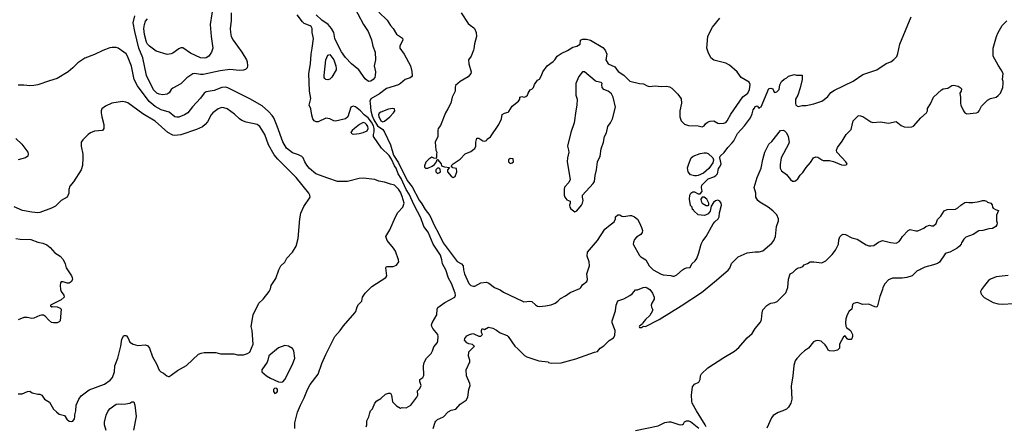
# Model space of a CAD drawing. Header units: inches. Extents: x 1678809 to 1859548, y 384609 to 522868.
# Tile 284 of 386: x 1785366 to 1795412, y 413114 to 417260. Entities that reach past the tile are written whole.
import ezdxf

# ---------------------------------------------------------------- set-up
doc = ezdxf.new("R2010")
doc.units = ezdxf.units.IN
doc.header["$MEASUREMENT"] = 0
doc.layers.add('B7481', color=7, linetype='Continuous')
doc.layers.add('B7491', color=7, linetype='Continuous')

msp = doc.modelspace()

# ---------------------------------------------------------------- linework, layer by layer
at = {"layer": 'B7481', "color": 5}
for points, elevation in [([(1787344, 417430), (1787309, 417210), (1787320, 417090), (1787338, 416970), (1787323, 416930), (1787297, 416890), (1787270, 416873), (1787250, 416868), (1787210, 416871), (1787110, 416919), (1787030, 416973), (1787010, 416972), (1786990, 416963), (1786930, 416920), (1786910, 416911), (1786870, 416907), (1786758, 416938), (1786690, 416992), (1786670, 417010), (1786659, 417030), (1786638, 417110), (1786632, 417170), (1786638, 417210), (1786650, 417244), (1786670, 417270)], 320), ([(1788760, 417430), (1788873, 417213), (1788921, 417141), (1788956, 417056), (1788970, 416990), (1788992, 416930), (1788996, 416850), (1788983, 416790), (1788995, 416730), (1788994, 416690), (1788989, 416670), (1788974, 416650), (1788950, 416634), (1788930, 416631), (1788910, 416640), (1788890, 416658), (1788827, 416750), (1788750, 416810), (1788690, 416874), (1788650, 416933), (1788598, 417030), (1788583, 417070), (1788570, 417130), (1788549, 417170), (1788513, 417210), (1788450, 417255), (1788390, 417310)], 320), ([(1787524, 417330), (1787524, 417250), (1787515, 417170), (1787516, 417130), (1787525, 417090), (1787543, 417050), (1787633, 416930), (1787681, 416850), (1787687, 416830), (1787690, 416790), (1787687, 416770), (1787670, 416752), (1787650, 416745), (1787610, 416743), (1787510, 416754), (1787410, 416740), (1787238, 416702), (1787210, 416700), (1787150, 416711), (1787133, 416707), (1787070, 416668), (1787010, 416608), (1786930, 416562), (1786913, 416547), (1786890, 416516), (1786870, 416500), (1786825, 416495), (1786790, 416500), (1786765, 416510), (1786730, 416544), (1786659, 416690), (1786621, 416870), (1786581, 416970), (1786541, 417141), (1786525, 417230), (1786541, 417299)], 340), ([(1789030, 417338), (1789115, 417255), (1789150, 417201), (1789177, 417170), (1789210, 417114), (1789273, 417073), (1789277, 417050), (1789246, 416994), (1789245, 416970), (1789288, 416908), (1789354, 416790), (1789368, 416732), (1789371, 416689), (1789363, 416677), (1789351, 416669), (1789298, 416650), (1789251, 416609), (1789230, 416596), (1789110, 416559), (1789036, 416504), (1788948, 416452), (1788940, 416430), (1788941, 416410), (1788950, 416330), (1788961, 416281), (1788978, 416238), (1789017, 416177), (1789070, 416141), (1789090, 416112), (1789150, 415985), (1789180, 415880), (1789230, 415800), (1789321, 415621), (1789370, 415557), (1789441, 415421), (1789470, 415384), (1789504, 415324), (1789550, 415262), (1789598, 415158), (1789637, 415090), (1789686, 414986), (1789830, 414793), (1789873, 414770), (1789890, 414750), (1789893, 414710), (1789906, 414670), (1789950, 414569), (1789970, 414549), (1789998, 414542), (1790000, 414542)], 340), ([(1789872, 417332), (1789943, 417223), (1789963, 417203), (1790000, 417176)], 360), ([(1788902, 413110), (1788908, 413130), (1788908, 413170), (1788927, 413210), (1788937, 413250), (1788947, 413270), (1788967, 413293), (1788990, 413351), (1789010, 413372), (1789050, 413398), (1789099, 413441), (1789130, 413451), (1789150, 413451), (1789161, 413430), (1789170, 413362), (1789210, 413322), (1789250, 413298), (1789270, 413305), (1789310, 413301), (1789357, 413330), (1789419, 413410), (1789429, 413430), (1789424, 413476), (1789450, 413498), (1789461, 413530), (1789449, 413570), (1789449, 413590), (1789478, 413610), (1789489, 413631), (1789487, 413730), (1789494, 413766), (1789516, 413810), (1789564, 413856), (1789578, 413882), (1789590, 413926), (1789630, 413970), (1789633, 413987), (1789635, 414030), (1789631, 414050), (1789582, 414110), (1789572, 414130), (1789568, 414150), (1789573, 414170), (1789622, 414250), (1789627, 414310), (1789634, 414326), (1789704, 414376), (1789806, 414430), (1789813, 414450), (1789810, 414470), (1789771, 414570), (1789743, 414623), (1789714, 414710), (1789680, 414770), (1789673, 414813), (1789658, 414858), (1789585, 414970), (1789534, 415094), (1789490, 415150), (1789460, 415240), (1789390, 415370), (1789340, 415480), (1789309, 415530), (1789260, 415640), (1789229, 415690), (1789206, 415746), (1789190, 415769), (1789159, 415839), (1789137, 415877), (1789059, 415950), (1788976, 416070), (1788975, 416090), (1788982, 416118), (1788983, 416150), (1788977, 416177), (1788956, 416216), (1788921, 416261), (1788881, 416290), (1788845, 416330), (1788791, 416371), (1788770, 416380), (1788746, 416370), (1788713, 416270), (1788689, 416251), (1788590, 416225), (1788570, 416230), (1788530, 416251), (1788490, 416257), (1788410, 416219), (1788390, 416219), (1788370, 416230), (1788358, 416250), (1788347, 416287), (1788337, 416350), (1788318, 416390), (1788336, 416456), (1788324, 416530), (1788317, 416710), (1788335, 416810), (1788340, 416910), (1788352, 416970), (1788363, 417070), (1788352, 417130), (1788351, 417170), (1788340, 417190), (1788330, 417198), (1788270, 417223), (1788250, 417239), (1788198, 417310)], 340), ([(1788172, 413090), (1788173, 413150), (1788182, 413190), (1788202, 413258), (1788231, 413329), (1788270, 413404), (1788304, 413490), (1788330, 413541), (1788413, 413647), (1788450, 413755), (1788490, 413847), (1788582, 414030), (1788635, 414090), (1788670, 414138), (1788787, 414270), (1788796, 414284), (1788809, 414331), (1788824, 414356), (1788858, 414390), (1788865, 414430), (1788890, 414470), (1788959, 414541), (1789103, 414630), (1789111, 414650), (1789101, 414730), (1789110, 414745), (1789176, 414744), (1789210, 414758), (1789234, 414790), (1789232, 414812), (1789199, 414899), (1789179, 414930), (1789114, 415010), (1789101, 415050), (1789142, 415118), (1789200, 415250), (1789226, 415294), (1789275, 415350), (1789289, 415390), (1789270, 415457), (1789250, 415502), (1789230, 415533), (1789190, 415573), (1789150, 415582), (1789090, 415605), (1789030, 415615), (1788990, 415632), (1788870, 415646), (1788830, 415642), (1788710, 415610), (1788610, 415611), (1788510, 415643), (1788389, 415689), (1788324, 415744), (1788296, 415776), (1788275, 415810), (1788260, 415850), (1788245, 415865), (1788210, 415883), (1788150, 415901), (1788090, 415950), (1788050, 416014), (1787993, 416173), (1787958, 416258), (1787943, 416283), (1787905, 416325), (1787841, 416381), (1787715, 416455), (1787490, 416566), (1787470, 416572), (1787430, 416570), (1787350, 416537), (1787270, 416524), (1787249, 416511), (1787210, 416460), (1787128, 416372), (1787082, 416310), (1787049, 416290), (1786990, 416266), (1786970, 416265), (1786950, 416270), (1786890, 416316), (1786810, 416342), (1786750, 416376), (1786687, 416427), (1786567, 416587), (1786533, 416650), (1786506, 416786), (1786467, 416887), (1786451, 416911), (1786430, 416930), (1786370, 416971), (1786350, 416977), (1786310, 416978), (1786286, 416974), (1786213, 416947), (1786130, 416906), (1786030, 416869), (1785959, 416821), (1785910, 416770), (1785862, 416730), (1785750, 416659), (1785670, 416638), (1785550, 416595), (1785511, 416589), (1785470, 416585), (1785410, 416594), (1785350, 416592)], 360), ([(1790000, 416962), (1789998, 416950), (1789972, 416888), (1789946, 416850), (1789949, 416810), (1789974, 416730), (1789969, 416710), (1789941, 416679), (1789860, 416630), (1789814, 416590), (1789809, 416570), (1789808, 416530), (1789779, 416470), (1789764, 416410), (1789735, 416350), (1789710, 416310), (1789659, 416181), (1789637, 416150), (1789631, 416130), (1789631, 416070), (1789606, 416010), (1789612, 415930), (1789622, 415910), (1789618, 415890), (1789620, 415860), (1789614, 415846), (1789592, 415848), (1789570, 415858), (1789541, 415839), (1789510, 415808), (1789496, 415770), (1789498, 415758), (1789506, 415746), (1789530, 415745), (1789574, 415766), (1789597, 415783), (1789618, 415810), (1789626, 415834), (1789630, 415834), (1789665, 415790), (1789671, 415771), (1789700, 415760), (1789753, 415753), (1789732, 415730), (1789731, 415710), (1789770, 415665), (1789790, 415652), (1789810, 415662), (1789828, 415710), (1789822, 415742), (1789786, 415750), (1789768, 415770), (1789789, 415790), (1789862, 415838), (1789910, 415891), (1789970, 415915), (1790000, 415939)], 360), ([(1785350, 413445), (1785390, 413445), (1785446, 413470), (1785469, 413471), (1785495, 413455), (1785550, 413441), (1785570, 413441), (1785591, 413431), (1785618, 413390), (1785670, 413361), (1785710, 413290), (1785741, 413261), (1785770, 413239), (1785825, 413225), (1785848, 413188), (1785870, 413167), (1785890, 413163), (1785910, 413167), (1785924, 413190), (1785929, 413210), (1785929, 413230), (1785940, 413270), (1785943, 413330), (1785968, 413390), (1785994, 413426), (1786074, 413486), (1786230, 413544), (1786290, 413584), (1786313, 413610), (1786334, 413670), (1786338, 413730), (1786366, 413810), (1786398, 413930), (1786410, 414002), (1786430, 414039), (1786450, 414041), (1786456, 414036), (1786470, 414018), (1786490, 413971), (1786525, 413950), (1786570, 413937), (1786650, 413945), (1786674, 413934), (1786690, 413910), (1786722, 413822), (1786762, 413750), (1786790, 413685), (1786805, 413670), (1786835, 413655), (1786868, 413628), (1786883, 413623), (1786890, 413623), (1786910, 413634), (1786978, 413682), (1787067, 413733), (1787192, 413848), (1787219, 413861), (1787250, 413868), (1787367, 413867), (1787414, 413854), (1787550, 413854), (1787590, 413844), (1787650, 413843), (1787690, 413855), (1787714, 413870), (1787749, 413951), (1787737, 414090), (1787727, 414133), (1787749, 414250), (1787806, 414370), (1787850, 414411), (1787912, 414490), (1787925, 414515), (1787933, 414550), (1787979, 414621), (1788010, 414710), (1788030, 414750), (1788070, 414788), (1788093, 414827), (1788150, 414890), (1788186, 414950), (1788208, 415030), (1788223, 415230), (1788233, 415287), (1788265, 415355), (1788329, 415450), (1788326, 415470), (1788315, 415490), (1788186, 415650), (1787999, 415839), (1787962, 415882), (1787904, 415984), (1787866, 416090), (1787815, 416170), (1787790, 416190), (1787677, 416217), (1787633, 416233), (1787610, 416248), (1787558, 416298), (1787484, 416350), (1787450, 416363), (1787430, 416364), (1787390, 416350), (1787336, 416310), (1787321, 416290), (1787282, 416218), (1787260, 416190), (1787233, 416167), (1787170, 416140), (1787010, 416085), (1786950, 416079), (1786930, 416083), (1786877, 416110), (1786750, 416225), (1786621, 416301), (1786470, 416413), (1786450, 416421), (1786415, 416425), (1786305, 416410), (1786242, 416378), (1786205, 416350), (1786198, 416330), (1786196, 416310), (1786203, 416270), (1786225, 416190), (1786225, 416150), (1786212, 416130), (1786130, 416124), (1786090, 416107), (1786065, 416090), (1786010, 416035), (1785994, 416010), (1785992, 415970), (1786009, 415890), (1786010, 415850), (1786006, 415774), (1785992, 415730), (1785914, 415606), (1785878, 415562), (1785868, 415530), (1785868, 415490), (1785851, 415450), (1785790, 415415), (1785730, 415358), (1785690, 415337), (1785570, 415294), (1785550, 415292), (1785490, 415299), (1785396, 415316), (1785310, 415352)], 380), ([(1785326, 416050), (1785387, 415990), (1785449, 415910), (1785454, 415890), (1785449, 415870), (1785424, 415850), (1785350, 415831)], 360), ([(1785328, 415028), (1785370, 415022), (1785480, 415020), (1785550, 414993), (1785601, 414981), (1785643, 414963), (1785678, 414938), (1785724, 414884), (1785779, 414850), (1785810, 414815), (1785830, 414771), (1785842, 414730), (1785895, 414650), (1785903, 414630), (1785904, 414610), (1785893, 414587), (1785870, 414573), (1785850, 414573), (1785810, 414588), (1785790, 414586), (1785784, 414576), (1785778, 414550), (1785783, 414510), (1785791, 414490), (1785818, 414450), (1785821, 414430), (1785790, 414403), (1785682, 414350), (1785682, 414342), (1785693, 414333), (1785703, 414337), (1785750, 414331), (1785780, 414320), (1785791, 414310), (1785778, 414190), (1785770, 414178), (1785750, 414169), (1785711, 414169), (1785690, 414174), (1785659, 414199), (1785630, 414233), (1785610, 414246), (1785590, 414246), (1785570, 414243), (1785510, 414215), (1785490, 414213), (1785444, 414224), (1785410, 414222), (1785350, 414201)], 380), ([(1790000, 413936), (1789987, 413947), (1789950, 413954), (1789930, 413965), (1789910, 413984), (1789906, 413990), (1789907, 414010), (1789930, 414036), (1789955, 414050), (1789990, 414061), (1790000, 414056)], 320), ([(1789585, 413090), (1789605, 413155), (1789612, 413168), (1789630, 413182), (1789690, 413210), (1789737, 413263), (1789770, 413278), (1789816, 413290), (1789859, 413341), (1789920, 413380), (1789939, 413410), (1789949, 413490), (1789961, 413530), (1789959, 413550), (1789925, 413630), (1789923, 413690), (1789959, 413770), (1789959, 413790), (1789945, 413830), (1789950, 413872), (1790000, 413924)], 320), ([(1786248, 413070), (1786230, 413130), (1786230, 413155), (1786250, 413228), (1786269, 413271), (1786290, 413297), (1786350, 413338), (1786370, 413344), (1786410, 413339), (1786450, 413342), (1786489, 413350), (1786510, 413365), (1786530, 413362), (1786541, 413330), (1786553, 413213), (1786527, 413073)], 360)]:
    msp.add_lwpolyline(points, dxfattribs=dict(at, elevation=elevation))
for points, elevation in [([(1788510, 416648), (1788490, 416650), (1788480, 416660), (1788474, 416670), (1788472, 416692), (1788490, 416850), (1788510, 416900), (1788530, 416906), (1788570, 416850), (1788592, 416790), (1788596, 416764), (1788594, 416750), (1788550, 416673), (1788530, 416655)], 320), ([(1789170, 416355), (1789130, 416348), (1789050, 416317), (1789034, 416306), (1789027, 416290), (1789030, 416272), (1789050, 416230), (1789070, 416219), (1789090, 416224), (1789144, 416270), (1789181, 416310), (1789194, 416330), (1789191, 416351)], 360), ([(1788870, 416211), (1788832, 416190), (1788781, 416150), (1788757, 416130), (1788745, 416110), (1788757, 416097), (1788774, 416094), (1788830, 416099), (1788870, 416110), (1788912, 416128), (1788923, 416150), (1788918, 416170), (1788906, 416190), (1788890, 416206)], 360), ([(1789630, 415748), (1789612, 415730), (1789612, 415710), (1789630, 415692), (1789650, 415702), (1789658, 415710), (1789656, 415736), (1789647, 415747)], 360), ([(1788070, 413937), (1788006, 413914), (1787907, 413833), (1787899, 413790), (1787890, 413768), (1787838, 413690), (1787838, 413670), (1787883, 413630), (1787924, 413604), (1788006, 413566), (1788030, 413563), (1788050, 413566), (1788071, 413590), (1788150, 413744), (1788172, 413810), (1788163, 413883), (1788150, 413909), (1788108, 413930)], 380), ([(1787970, 413504), (1787956, 413490), (1787955, 413470), (1787970, 413447), (1787990, 413459), (1787997, 413470), (1787998, 413490), (1787990, 413501)], 380)]:
    msp.add_lwpolyline(points, close=True, dxfattribs=dict(at, elevation=elevation))
at = {"layer": 'B7491', "color": 5}
for points, elevation in [([(1790000, 414542), (1790010, 414544), (1790070, 414576), (1790130, 414583), (1790153, 414573), (1790210, 414529), (1790267, 414507), (1790303, 414483), (1790495, 414390), (1790510, 414384), (1790570, 414391), (1790590, 414388), (1790630, 414351), (1790650, 414340), (1790670, 414337), (1790730, 414342), (1790790, 414354), (1790829, 414370), (1790857, 414390), (1790884, 414416), (1790936, 414444), (1790982, 414478), (1791080, 414520), (1791093, 414530), (1791110, 414556), (1791154, 414590), (1791161, 414610), (1791152, 414670), (1791180, 414750), (1791177, 414790), (1791156, 414850), (1791161, 414890), (1791261, 415010), (1791336, 415124), (1791390, 415170), (1791430, 415198), (1791444, 415230), (1791445, 415250), (1791470, 415271), (1791490, 415271), (1791510, 415258), (1791530, 415255), (1791590, 415265), (1791610, 415263), (1791638, 415250), (1791670, 415225), (1791691, 415190), (1791710, 415142), (1791719, 415110), (1791718, 415090), (1791704, 415070), (1791659, 415041), (1791640, 415020), (1791628, 414990), (1791627, 414970), (1791690, 414856), (1791703, 414843), (1791755, 414810), (1791788, 414750), (1791830, 414709), (1791910, 414664), (1791930, 414657), (1792010, 414653), (1792030, 414644), (1792044, 414644), (1792070, 414659), (1792130, 414710), (1792150, 414722), (1792171, 414731), (1792208, 414732), (1792225, 414770), (1792259, 414801), (1792274, 414826), (1792297, 414883), (1792320, 414970), (1792336, 415004), (1792370, 415049), (1792442, 415178), (1792460, 415200), (1792494, 415230), (1792503, 415250), (1792508, 415292), (1792528, 415370), (1792525, 415390), (1792510, 415411), (1792490, 415419), (1792466, 415414), (1792444, 415396), (1792421, 415359), (1792410, 415308), (1792390, 415282), (1792371, 415269), (1792350, 415265), (1792289, 415269), (1792246, 415310), (1792242, 415322), (1792230, 415326), (1792228, 415348), (1792210, 415366), (1792199, 415430), (1792202, 415470), (1792215, 415490), (1792235, 415505), (1792250, 415506), (1792290, 415486), (1792310, 415485), (1792329, 415510), (1792324, 415550), (1792327, 415573), (1792390, 415636), (1792450, 415657), (1792469, 415670), (1792485, 415690), (1792497, 415743), (1792510, 415759), (1792524, 415790), (1792510, 415850), (1792514, 415870), (1792553, 415907), (1792590, 415958), (1792637, 416003), (1792654, 416026), (1792690, 416100), (1792763, 416177), (1792821, 416259), (1792839, 416301), (1792850, 416341), (1792863, 416357), (1792870, 416376), (1792890, 416382), (1792910, 416354), (1792915, 416365), (1792930, 416372), (1793010, 416558), (1793030, 416562), (1793050, 416554), (1793063, 416523), (1793070, 416518), (1793090, 416525), (1793115, 416550), (1793123, 416597), (1793138, 416630), (1793166, 416654), (1793193, 416667), (1793210, 416685), (1793270, 416702), (1793293, 416693), (1793350, 416694), (1793351, 416650), (1793330, 416566), (1793305, 416490), (1793283, 416450), (1793281, 416410), (1793286, 416390), (1793310, 416376), (1793350, 416386), (1793390, 416387), (1793470, 416402), (1793550, 416430), (1793575, 416445), (1793610, 416477), (1793642, 416518), (1793678, 416542), (1793870, 416635), (1793970, 416702), (1794110, 416748), (1794208, 416812), (1794253, 416830), (1794285, 416855), (1794314, 416886), (1794326, 416914), (1794346, 417010), (1794463, 417290)], 340), ([(1790000, 415939), (1790010, 415947), (1790019, 415970), (1790021, 416010), (1790030, 416051), (1790050, 416051), (1790090, 416026), (1790110, 416021), (1790128, 416030), (1790137, 416043), (1790170, 416066), (1790254, 416190), (1790281, 416250), (1790290, 416292), (1790314, 416306), (1790350, 416316), (1790357, 416323), (1790390, 416378), (1790455, 416430), (1790469, 416450), (1790470, 416472), (1790490, 416478), (1790512, 416472), (1790530, 416476), (1790549, 416490), (1790554, 416510), (1790575, 416545), (1790590, 416552), (1790608, 416570), (1790620, 416600), (1790650, 416642), (1790670, 416654), (1790690, 416692), (1790703, 416730), (1790749, 416790), (1790810, 416833), (1790827, 416850), (1790850, 416890), (1790890, 416917), (1790955, 416945), (1791010, 416981), (1791049, 416991), (1791086, 417010), (1791088, 417050), (1791110, 417062), (1791150, 417062), (1791190, 417051), (1791317, 416977), (1791341, 416950), (1791358, 416910), (1791345, 416850), (1791370, 416811), (1791439, 416779), (1791473, 416733), (1791530, 416695), (1791593, 416633), (1791690, 416609), (1791730, 416608), (1791767, 416587), (1791790, 416580), (1791850, 416586), (1791910, 416580), (1791970, 416582), (1791995, 416575), (1792021, 416561), (1792082, 416502), (1792114, 416454), (1792118, 416410), (1792102, 416330), (1792102, 416270), (1792115, 416230), (1792150, 416194), (1792190, 416182), (1792290, 416179), (1792330, 416168), (1792350, 416177), (1792363, 416197), (1792384, 416216), (1792410, 416227), (1792448, 416228), (1792490, 416205), (1792510, 416202), (1792550, 416204), (1792570, 416213), (1792586, 416230), (1792622, 416298), (1792746, 416474), (1792796, 416510), (1792814, 416550), (1792820, 416600), (1792810, 416624), (1792729, 416670), (1792685, 416730), (1792610, 416798), (1792570, 416818), (1792447, 416847), (1792417, 416870), (1792390, 416930), (1792377, 416970), (1792388, 417090), (1792406, 417134), (1792436, 417184), (1792510, 417277)], 360), ([(1790000, 414056), (1790050, 414032), (1790070, 414032), (1790088, 414050), (1790078, 414070), (1790078, 414090), (1790086, 414110), (1790110, 414102), (1790150, 414125), (1790193, 414113), (1790230, 414095), (1790268, 414068), (1790340, 414040), (1790351, 414030), (1790418, 413930), (1790450, 413904), (1790517, 413837), (1790542, 413822), (1790662, 413782), (1790758, 413770), (1790763, 413763), (1790790, 413757), (1790890, 413762), (1791039, 413801), (1791230, 413870), (1791263, 413877), (1791289, 413910), (1791325, 413935), (1791382, 413990), (1791424, 414016), (1791439, 414041), (1791441, 414090), (1791412, 414170), (1791410, 414190), (1791444, 414290), (1791451, 414350), (1791470, 414392), (1791530, 414413), (1791591, 414449), (1791614, 414466), (1791650, 414504), (1791670, 414505), (1791727, 414530), (1791748, 414532), (1791770, 414526), (1791794, 414510), (1791823, 414470), (1791841, 414430), (1791840, 414410), (1791816, 414370), (1791810, 414350), (1791813, 414330), (1791823, 414310), (1791824, 414290), (1791797, 414243), (1791750, 414203), (1791723, 414170), (1791720, 414160), (1791690, 414135), (1791688, 414128), (1791690, 414122), (1791710, 414122), (1791730, 414134), (1791750, 414132), (1791890, 414204), (1792116, 414344), (1792321, 414479), (1792454, 414586), (1792594, 414706), (1792612, 414728), (1792630, 414774), (1792698, 414842), (1792790, 414882), (1792870, 414893), (1792910, 414892), (1792950, 414903), (1793040, 414980), (1793062, 415010), (1793078, 415050), (1793089, 415150), (1793109, 415210), (1793107, 415230), (1793090, 415269), (1793050, 415310), (1793003, 415350), (1792918, 415398), (1792896, 415416), (1792877, 415450), (1792876, 415490), (1792860, 415550), (1792891, 415650), (1792933, 415747), (1792947, 415833), (1792969, 415911), (1793010, 415990), (1793041, 416019), (1793130, 416131), (1793155, 416135), (1793170, 416126), (1793190, 416105), (1793208, 416070), (1793217, 416010), (1793212, 415990), (1793136, 415850), (1793125, 415785), (1793127, 415747), (1793140, 415720), (1793190, 415681), (1793230, 415632), (1793250, 415615), (1793270, 415613), (1793283, 415617), (1793304, 415636), (1793330, 415674), (1793358, 415702), (1793390, 415753), (1793435, 415805), (1793466, 415850), (1793490, 415863), (1793510, 415859), (1793550, 415831), (1793565, 415825), (1793630, 415825), (1793670, 415814), (1793750, 415780), (1793784, 415776), (1793800, 415780), (1793809, 415790), (1793796, 415810), (1793710, 415901), (1793704, 415910), (1793701, 415930), (1793710, 415956), (1793759, 416021), (1793798, 416090), (1793850, 416142), (1793869, 416230), (1793921, 416279), (1793930, 416283), (1793970, 416273), (1794050, 416220), (1794070, 416212), (1794150, 416219), (1794230, 416205), (1794310, 416222), (1794361, 416181), (1794389, 416169), (1794430, 416164), (1794470, 416167), (1794485, 416175), (1794561, 416259), (1794618, 416310), (1794628, 416330), (1794630, 416354), (1794658, 416402), (1794690, 416471), (1794770, 416546), (1794790, 416554), (1794837, 416563), (1794878, 416590), (1794893, 416593), (1794942, 416582), (1794962, 416570), (1794974, 416554), (1794971, 416530), (1794958, 416510), (1794966, 416466), (1794964, 416410), (1794968, 416390), (1794995, 416330), (1795011, 416310), (1795030, 416302), (1795130, 416310), (1795144, 416316), (1795156, 416330), (1795181, 416379), (1795240, 416440), (1795270, 416457), (1795330, 416471), (1795350, 416487), (1795373, 416510), (1795397, 416570), (1795402, 416610), (1795402, 416630), (1795395, 416650), (1795399, 416710), (1795381, 416750), (1795350, 416795), (1795298, 416890), (1795298, 416970), (1795332, 417088), (1795350, 417130), (1795390, 417201), (1795439, 417250)], 320), ([(1790000, 417176), (1790008, 417170), (1790024, 417130), (1790028, 417090), (1790007, 417013), (1790000, 416962)], 360), ([(1792369, 413110), (1792361, 413130), (1792270, 413270), (1792228, 413350), (1792223, 413370), (1792222, 413430), (1792230, 413515), (1792250, 413543), (1792295, 413565), (1792310, 413590), (1792312, 413630), (1792323, 413650), (1792387, 413710), (1792550, 413816), (1792661, 413879), (1792703, 413917), (1792790, 414017), (1792839, 414061), (1792870, 414112), (1792925, 414175), (1792936, 414204), (1792941, 414270), (1792950, 414300), (1792990, 414345), (1793010, 414359), (1793030, 414370), (1793070, 414377), (1793094, 414386), (1793184, 414476), (1793204, 414530), (1793210, 414614), (1793229, 414670), (1793256, 414684), (1793290, 414718), (1793310, 414731), (1793334, 414734), (1793355, 414745), (1793370, 414762), (1793405, 414775), (1793430, 414791), (1793468, 414792), (1793550, 414781), (1793590, 414801), (1793655, 414865), (1793689, 414910), (1793719, 414970), (1793725, 415015), (1793735, 415045), (1793754, 415066), (1793767, 415073), (1793792, 415070), (1793856, 415036), (1793910, 415021), (1794004, 414964), (1794030, 414955), (1794050, 414953), (1794082, 414958), (1794130, 414993), (1794170, 415007), (1794250, 414987), (1794310, 414983), (1794340, 415000), (1794358, 415022), (1794374, 415050), (1794430, 415111), (1794450, 415121), (1794510, 415106), (1794530, 415106), (1794590, 415136), (1794610, 415151), (1794650, 415165), (1794670, 415158), (1794690, 415158), (1794718, 415182), (1794730, 415222), (1794763, 415257), (1794798, 415310), (1794830, 415325), (1794913, 415327), (1794939, 415341), (1794969, 415370), (1795010, 415395), (1795030, 415401), (1795050, 415396), (1795090, 415396), (1795155, 415405), (1795190, 415418), (1795210, 415418), (1795232, 415410), (1795241, 415401), (1795274, 415390), (1795290, 415374), (1795292, 415350), (1795300, 415340), (1795324, 415324), (1795353, 415313), (1795333, 415267), (1795332, 415210), (1795338, 415190), (1795336, 415170), (1795325, 415150), (1795292, 415130), (1795253, 415127), (1795194, 415110), (1795153, 415107), (1795096, 415070), (1795019, 415041), (1794999, 415021), (1794976, 414984), (1794973, 414970), (1794954, 414950), (1794931, 414930), (1794858, 414890), (1794819, 414881), (1794808, 414872), (1794750, 414789), (1794730, 414774), (1794690, 414759), (1794602, 414738), (1794562, 414718), (1794550, 414708), (1794522, 414698), (1794471, 414650), (1794418, 414630), (1794370, 414624), (1794270, 414626), (1794232, 414608), (1794193, 414567), (1794173, 414530), (1794170, 414508), (1794143, 414437), (1794119, 414341), (1794112, 414330), (1794090, 414333), (1794030, 414359), (1793970, 414357), (1793910, 414378), (1793874, 414366), (1793865, 414355), (1793855, 414310), (1793830, 414289), (1793808, 414252), (1793795, 414210), (1793793, 414173), (1793795, 414135), (1793801, 414121), (1793842, 414090), (1793862, 414050), (1793865, 414030), (1793855, 414005), (1793850, 413998), (1793820, 414000), (1793810, 414006), (1793790, 414038), (1793772, 414028), (1793731, 413950), (1793731, 413910), (1793711, 413890), (1793670, 413879), (1793630, 413883), (1793615, 413890), (1793601, 413921), (1793584, 413944), (1793543, 413983), (1793510, 413990), (1793490, 413986), (1793465, 413975), (1793413, 413910), (1793375, 413885), (1793343, 413857), (1793295, 413805), (1793280, 413780), (1793265, 413735), (1793256, 413630), (1793236, 413524), (1793243, 413390), (1793234, 413350), (1793212, 413310), (1793190, 413290), (1793151, 413270), (1793104, 413256), (1793055, 413225), (1793038, 413202), (1792990, 413094)], 280), ([(1795451, 414651), (1795330, 414637), (1795270, 414615), (1795250, 414601), (1795210, 414551), (1795179, 414510), (1795170, 414490), (1795172, 414470), (1795178, 414458), (1795207, 414427), (1795297, 414377), (1795350, 414362), (1795390, 414358), (1795510, 414366)], 320), ([(1790000, 413924), (1790006, 413930), (1790000, 413936)], 320), ([(1791650, 413071), (1791881, 413119), (1791950, 413152), (1791990, 413161), (1792010, 413158), (1792090, 413132), (1792112, 413128), (1792129, 413131), (1792140, 413140), (1792150, 413158), (1792170, 413171), (1792190, 413170), (1792210, 413162), (1792294, 413094)], 280)]:
    msp.add_lwpolyline(points, dxfattribs=dict(at, elevation=elevation))
for points, elevation in [([(1791130, 416728), (1791110, 416728), (1791070, 416682), (1791042, 416610), (1791039, 416510), (1791041, 416490), (1791053, 416450), (1791052, 416390), (1791040, 416330), (1791025, 416210), (1790990, 416110), (1790956, 415970), (1790967, 415930), (1790968, 415910), (1790955, 415850), (1790953, 415810), (1790982, 415630), (1790970, 415599), (1790926, 415554), (1790921, 415530), (1790923, 415470), (1790929, 415449), (1790950, 415424), (1790982, 415410), (1790983, 415390), (1790976, 415370), (1790979, 415350), (1790991, 415330), (1791030, 415302), (1791050, 415311), (1791100, 415370), (1791110, 415390), (1791115, 415415), (1791108, 415450), (1791109, 415470), (1791217, 415590), (1791230, 415610), (1791237, 415670), (1791253, 415730), (1791262, 415810), (1791288, 415870), (1791298, 415942), (1791322, 416010), (1791333, 416070), (1791353, 416107), (1791368, 416172), (1791393, 416207), (1791414, 416250), (1791444, 416370), (1791423, 416470), (1791403, 416503), (1791370, 416530), (1791325, 416550), (1791308, 416568), (1791305, 416595), (1791309, 416610), (1791299, 416619), (1791250, 416629), (1791237, 416637)], 360), ([(1790370, 415846), (1790354, 415830), (1790354, 415810), (1790370, 415794), (1790390, 415802), (1790406, 415810), (1790402, 415842)], 360), ([(1792250, 415669), (1792210, 415679), (1792187, 415710), (1792181, 415750), (1792192, 415790), (1792218, 415850), (1792237, 415870), (1792310, 415896), (1792350, 415904), (1792370, 415903), (1792390, 415895), (1792438, 415850), (1792445, 415830), (1792440, 415800), (1792396, 415744), (1792343, 415697), (1792290, 415673), (1792270, 415669)], 340), ([(1792350, 415449), (1792330, 415449), (1792315, 415430), (1792319, 415410), (1792330, 415391), (1792370, 415365), (1792390, 415365), (1792398, 415370), (1792399, 415390), (1792377, 415430)], 340)]:
    msp.add_lwpolyline(points, close=True, dxfattribs=dict(at, elevation=elevation))

doc.saveas('drawing.dxf')
